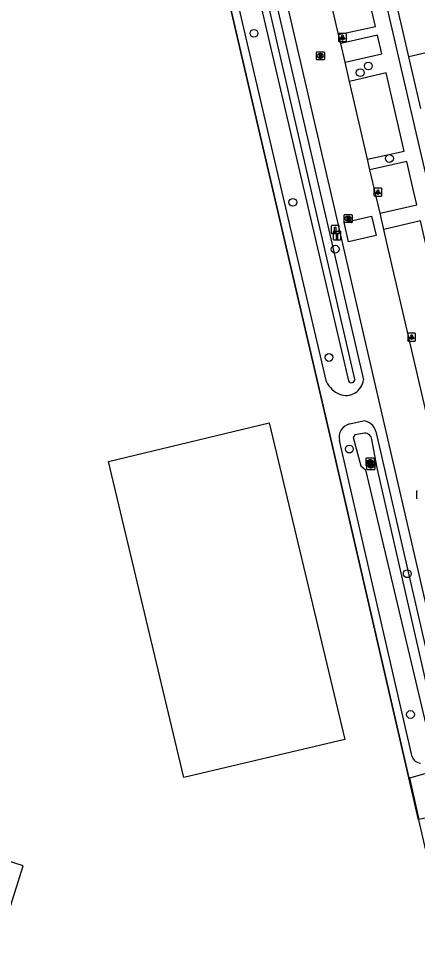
# Model space of a CAD drawing. Extents: x 156414 to 157775, y 382335 to 383765.
# Drawn here: x 156836.5 to 156886.2, y 383007.2 to 383123.7 of the extents above; entities that cross this region are included whole.
import ezdxf

# ---------------------------------------------------------------- set-up
doc = ezdxf.new("R2010")
doc.units = 0
for name, color, linetype in [('IMGEO_Berm_groen', 7, 'Continuous'), ('IMGEO_Boom', 7, 'Continuous'), ('IMGEO_Greppel_droge_sloot', 7, 'Continuous'), ('IMGEO_Hek', 7, 'Continuous'), ('IMGEO_Kolk', 7, 'Continuous'), ('IMGEO_Lichtpunt', 7, 'Continuous'), ('IMGEO_Paal', 7, 'Continuous'), ('IMGEO_Pand', 7, 'Continuous'), ('IMGEO_Rijbaan_lokaal_gesloten', 7, 'Continuous'), ('IMGEO_Rijbaan_lokaal_open', 7, 'Continuous'), ('IMGEO_Rioolput', 7, 'Continuous'), ('IMGEO_Voetpad_open', 7, 'Continuous')]:
    doc.layers.add(name, color=color, linetype=linetype)

msp = doc.modelspace()

# ---------------------------------------------------------------- linework, layer by layer
at = {"layer": 'IMGEO_Berm_groen'}
for points in [[(156863.08, 383149.59), (156879.5, 383078.66)], [(156874.88, 383078.39), (156859.82, 383143.03), (156860.39, 383144.68), (156860.8, 383144.82), (156859.87, 383148.96)], [(156859.03, 383141.9), (156875.3, 383071.77), (156885.16, 383028.99), (156886.37, 383023.78), (156890.18, 383007.23)], [(156877.82, 383073.15), (156879.46, 383073.54)], [(156881.03, 383072.19), (156889.96, 383033.37)], [(156885.55, 383031.64), (156876.51, 383071.09)]]:
    msp.add_lwpolyline(points, dxfattribs=at)
for centre, radius, start, end in [((156877.31, 383078.91), 2.21, 249.303, 353.2969), ((156877.86, 383079.93), 3.35, 207.3291, 246.6554), ((156878.15, 383071.49), 1.69, 101.4987, 193.671), ((156879.38, 383071.86), 1.68, 11.3647, 87.4087), ((156886.73, 383032.08), 1.25, 200.303, 264.0686)]:
    msp.add_arc(centre, radius, start, end, dxfattribs=at)
at = {"layer": 'IMGEO_Boom'}
for centre in [(156865.85, 383121.87), (156880.11, 383117.79), (156879.1, 383116.96), (156882.74, 383106.26), (156870.69, 383100.79), (156875.98, 383094.95), (156875.2, 383081.44), (156877.74, 383070.01), (156884.96, 383054.46), (156885.36, 383036.9)]:
    msp.add_circle(centre, 0.489, dxfattribs=at)
at = {"layer": 'IMGEO_Greppel_droge_sloot'}
for points in [[(156861.14, 383149.21), (156877.62, 383078.52)], [(156878.44, 383078.74), (156862.14, 383149.4)], [(156879.63, 383071.99), (156878.42, 383071.77), (156878.2, 383071.45), (156879.17, 383067.9), (156879.76, 383067.41), (156887.86, 383033.18)], [(156889, 383033.41), (156881.2, 383067.66), (156880.53, 383071.2)]]:
    msp.add_lwpolyline(points, dxfattribs=at)
for centre, radius, start, end in [((156878.01, 383078.72), 0.431, 207.3784, 2.8696), ((156879.69, 383071.15), 0.839, 3.4198, 94.631)]:
    msp.add_arc(centre, radius, start, end, dxfattribs=at)
at = {"layer": 'IMGEO_Hek'}
for points in [[(156885.16, 383028.99), (156875.3, 383071.77), (156859.03, 383141.9)], [(156886.37, 383023.78), (156885.16, 383028.99)]]:
    msp.add_lwpolyline(points, dxfattribs=at)
at = {"layer": 'IMGEO_Kolk'}
for p, q in [((156879.82, 383067.97), (156879.82, 383068.83)), ((156879.9, 383068.9), (156880.75, 383068.9)), ((156879.93, 383067.52), (156879.93, 383068.37)), ((156880, 383068.45), (156880.86, 383068.45)), ((156880.31, 383068.68), (156880.34, 383068.68)), ((156880.33, 383068.12), (156880.31, 383068.12)), ((156880.42, 383068.22), (156880.44, 383068.22)), ((156880.82, 383068.83), (156880.82, 383067.97)), ((156880.93, 383068.37), (156880.93, 383067.52)), ((156880.75, 383067.9), (156879.9, 383067.9)), ((156880.86, 383067.44), (156880, 383067.44)), ((156880.44, 383067.67), (156880.41, 383067.67))]:
    msp.add_line(p, q, dxfattribs=at)
for points in [[(156879.82, 383067.97), (156879.82, 383068.83)], [(156879.9, 383068.9), (156880.75, 383068.9)], [(156879.93, 383067.52), (156879.93, 383068.37)], [(156880, 383068.45), (156880.86, 383068.45)], [(156880.14, 383068.6), (156880.27, 383068.6), (156880.27, 383068.45), (156880.4, 383068.6), (156880.56, 383068.6), (156880.42, 383068.45), (156880.57, 383068.2), (156880.42, 383068.2), (156880.33, 383068.37), (156880.27, 383068.3), (156880.27, 383068.2), (156880.14, 383068.2), (156880.14, 383068.6)], [(156880.25, 383068.14), (156880.37, 383068.14), (156880.37, 383067.99), (156880.5, 383068.14), (156880.67, 383068.14), (156880.52, 383067.99), (156880.67, 383067.74), (156880.52, 383067.74), (156880.44, 383067.91), (156880.37, 383067.84), (156880.37, 383067.74), (156880.25, 383067.74), (156880.25, 383068.14)], [(156880.82, 383068.83), (156880.82, 383067.97)], [(156880.93, 383068.37), (156880.93, 383067.52)], [(156880.75, 383067.9), (156879.9, 383067.9)], [(156880.86, 383067.44), (156880, 383067.44)]]:
    msp.add_lwpolyline(points, dxfattribs=at)
for centre, start, end in [((156879.9, 383068.83), 91.552, 178.448), ((156879.9, 383068.83), 91.552, 178.448), ((156879.9, 383067.98), 181.552, 268.448), ((156879.9, 383067.98), 181.552, 268.448), ((156880.01, 383068.37), 91.552, 178.448), ((156880.01, 383068.37), 91.552, 178.448), ((156880.75, 383068.83), 1.552, 88.448), ((156880.75, 383068.83), 1.552, 88.448), ((156880.75, 383067.98), 271.552, 358.448), ((156880.75, 383067.98), 271.552, 358.448), ((156880.85, 383068.37), 1.552, 88.448), ((156880.85, 383068.37), 1.552, 88.448), ((156880.01, 383067.52), 181.552, 268.448), ((156880.01, 383067.52), 181.552, 268.448), ((156880.85, 383067.52), 271.552, 358.448), ((156880.85, 383067.52), 271.552, 358.448)]:
    msp.add_arc(centre, 0.0765, start, end, dxfattribs=at)
for centre, major_axis, ratio, start_param, end_param in [((156880.31, 383068.4), (-0.387, 0.002), 0.722429, 4.712389, 7.853982), ((156880.42, 383067.94), (-0.387, 0.002), 0.722429, 4.712389, 7.853982), ((156880.33, 383068.4), (-0.39, 0.002), 0.717154, 1.570796, 4.712389), ((156880.44, 383067.94), (-0.39, 0.002), 0.717154, 1.570796, 4.712389)]:
    msp.add_ellipse(centre, major_axis=major_axis, ratio=ratio, start_param=start_param, end_param=end_param, dxfattribs=at)
at = {"layer": 'IMGEO_Lichtpunt'}
for p, q in [((156876.38, 383121.74), (156876.38, 383120.93)), ((156876.38, 383121.74), (156876.38, 383120.93)), ((156877.28, 383121.83), (156876.48, 383121.83)), ((156877.28, 383121.83), (156876.48, 383121.83)), ((156877.38, 383120.93), (156877.38, 383121.74)), ((156877.38, 383120.93), (156877.38, 383121.74)), ((156876.48, 383120.83), (156877.28, 383120.83)), ((156876.48, 383120.83), (156877.28, 383120.83)), ((156880.81, 383102.46), (156880.81, 383101.65)), ((156880.81, 383102.46), (156880.81, 383101.65)), ((156881.72, 383102.55), (156880.91, 383102.55)), ((156881.72, 383102.55), (156880.91, 383102.55)), ((156881.81, 383101.65), (156881.81, 383102.46)), ((156881.81, 383101.65), (156881.81, 383102.46)), ((156880.91, 383101.56), (156881.72, 383101.56)), ((156880.91, 383101.56), (156881.72, 383101.56)), ((156885.01, 383084.38), (156885.01, 383083.57)), ((156885.01, 383084.38), (156885.01, 383083.57)), ((156885.91, 383084.47), (156885.1, 383084.47)), ((156885.91, 383084.47), (156885.1, 383084.47)), ((156886, 383083.57), (156886, 383084.38)), ((156886, 383083.57), (156886, 383084.38)), ((156885.1, 383083.48), (156885.91, 383083.48)), ((156885.1, 383083.48), (156885.91, 383083.48))]:
    msp.add_line(p, q, dxfattribs=at)
for points in [[(156876.76, 383121.4), (156876.79, 383121.37), (156876.61, 383121.11), (156876.57, 383121.14), (156876.76, 383121.4)], [(156876.86, 383121.35), (156876.91, 383121.35), (156876.91, 383121.03), (156876.86, 383121.03), (156876.86, 383121.35)], [(156876.97, 383121.37), (156877.01, 383121.4), (156877.19, 383121.14), (156877.15, 383121.11), (156876.97, 383121.37)], [(156881.19, 383102.12), (156881.23, 383102.09), (156881.04, 383101.83), (156881, 383101.86), (156881.19, 383102.12)], [(156881.29, 383102.07), (156881.34, 383102.07), (156881.34, 383101.75), (156881.29, 383101.75), (156881.29, 383102.07)], [(156881.4, 383102.09), (156881.44, 383102.12), (156881.62, 383101.86), (156881.59, 383101.83), (156881.4, 383102.09)], [(156885.38, 383084.04), (156885.42, 383084.01), (156885.23, 383083.75), (156885.19, 383083.78), (156885.38, 383084.04)], [(156885.48, 383083.99), (156885.53, 383083.99), (156885.53, 383083.67), (156885.48, 383083.67), (156885.48, 383083.99)], [(156885.59, 383084.01), (156885.63, 383084.04), (156885.82, 383083.78), (156885.78, 383083.75), (156885.59, 383084.01)]]:
    msp.add_lwpolyline(points, dxfattribs=at)
for centre in [(156876.88, 383121.53), (156881.31, 383102.26), (156885.51, 383084.18)]:
    msp.add_circle(centre, 0.0994, dxfattribs=at)
for centre, start, end in [((156876.48, 383121.74), 90, 180), ((156876.48, 383121.74), 90, 180), ((156877.28, 383121.74), 0, 90), ((156877.28, 383121.74), 0, 90), ((156876.48, 383120.93), 180, 270), ((156876.48, 383120.93), 180, 270), ((156877.28, 383120.93), 270, 0), ((156877.28, 383120.93), 270, 360), ((156880.91, 383102.46), 90, 180), ((156880.91, 383102.46), 90, 180), ((156881.72, 383102.46), 0, 90), ((156881.72, 383102.46), 0, 90), ((156880.91, 383101.65), 180, 270), ((156880.91, 383101.65), 180, 270), ((156881.72, 383101.65), 270, 0), ((156881.72, 383101.65), 270, 360), ((156885.1, 383084.38), 90, 180), ((156885.1, 383084.38), 90, 180), ((156885.91, 383084.38), 0, 90), ((156885.91, 383084.38), 0, 90), ((156885.1, 383083.57), 180, 270), ((156885.1, 383083.57), 180, 270), ((156885.91, 383083.57), 270, 0), ((156885.91, 383083.57), 270, 360)]:
    msp.add_arc(centre, 0.0946, start, end, dxfattribs=at)
at = {"layer": 'IMGEO_Paal'}
for p, q in [((156875.49, 383097.81), (156875.49, 383096.97)), ((156875.49, 383097.81), (156875.49, 383096.97)), ((156876.41, 383097.89), (156875.57, 383097.89)), ((156876.41, 383097.89), (156875.57, 383097.89)), ((156875.71, 383097.05), (156875.71, 383096.2)), ((156875.71, 383097.05), (156875.71, 383096.2)), ((156876.62, 383097.13), (156875.78, 383097.13)), ((156876.62, 383097.13), (156875.78, 383097.13)), ((156876.49, 383096.98), (156876.49, 383097.82)), ((156876.49, 383096.98), (156876.49, 383097.82)), ((156876.7, 383096.21), (156876.7, 383097.06)), ((156876.7, 383096.21), (156876.7, 383097.06)), ((156875.58, 383096.89), (156876.42, 383096.89)), ((156875.58, 383096.89), (156876.42, 383096.89)), ((156875.79, 383096.13), (156876.63, 383096.13)), ((156875.79, 383096.13), (156876.63, 383096.13))]:
    msp.add_line(p, q, dxfattribs=at)
for points in [[(156875.91, 383097.71), (156876.07, 383097.71), (156876.07, 383096.97), (156875.91, 383096.97), (156875.91, 383097.71)], [(156876.12, 383096.94), (156876.28, 383096.94), (156876.28, 383096.21), (156876.12, 383096.21), (156876.12, 383096.94)]]:
    msp.add_lwpolyline(points, dxfattribs=at)
for centre, start, end in [((156875.57, 383097.82), 92.4484, 184.2845), ((156875.57, 383097.82), 92.4484, 184.2845), ((156875.78, 383097.05), 92.4484, 184.2845), ((156875.78, 383097.05), 92.4484, 184.2845), ((156876.41, 383097.82), 2.4484, 94.2845), ((156876.41, 383097.82), 2.4484, 94.2845), ((156876.63, 383097.05), 2.4484, 94.2845), ((156876.63, 383097.05), 2.4484, 94.2845), ((156875.57, 383096.97), 182.4484, 274.2845), ((156875.57, 383096.97), 182.4484, 274.2845), ((156875.78, 383096.21), 182.4484, 274.2845), ((156875.78, 383096.21), 182.4484, 274.2845), ((156876.41, 383096.97), 272.4484, 4.2845), ((156876.41, 383096.97), 272.4484, 4.2845), ((156876.63, 383096.21), 272.4484, 4.2845), ((156876.63, 383096.21), 272.4484, 4.2845)]:
    msp.add_arc(centre, 0.0779, start, end, dxfattribs=at)
at = {"layer": 'IMGEO_Pand'}
for points in [[(156885.16, 383118.93), (156884.45, 383122), (156883.12, 383127.75)], [(156890.53, 383123.43), (156891.25, 383120.35), (156885.16, 383118.93)], [(156886.65, 383112.51), (156885.16, 383118.93)], [(156857.1, 383029.05), (156847.73, 383068.46), (156867.75, 383073.27), (156877.17, 383033.79), (156857.1, 383029.05)], [(156836.26, 383015.38), (156837.1, 383018.01), (156829.16, 383020.57), (156829.84, 383022.7), (156813.54, 383027.91), (156808.78, 383029.43), (156805.73, 383019.85), (156834.74, 383010.62), (156836.26, 383015.38)]]:
    msp.add_lwpolyline(points, dxfattribs=at)
at = {"layer": 'IMGEO_Rijbaan_lokaal_gesloten'}
for points in [[(156891.14, 383032.91), (156891.24, 383033.65), (156876.17, 383098.86), (156864.38, 383149.84)], [(156876.4, 383121.72), (156874.74, 383128.91)], [(156876.66, 383120.62), (156876.4, 383121.72)], [(156877.2, 383118.26), (156876.66, 383120.62)], [(156877.76, 383115.86), (156877.2, 383118.26)], [(156880, 383106.18), (156877.76, 383115.86)], [(156880.3, 383104.86), (156880, 383106.18)], [(156881.57, 383099.42), (156881.08, 383101.53), (156880.3, 383104.86)], [(156882.03, 383097.41), (156881.57, 383099.42)], [(156892.41, 383052.58), (156891.87, 383054.94), (156882.5, 383095.38), (156882.03, 383097.41)]]:
    msp.add_lwpolyline(points, dxfattribs=at)
at = {"layer": 'IMGEO_Rijbaan_lokaal_open'}
for points in [[(156877.65, 383095.85), (156877.08, 383098.28), (156880.5, 383099.07), (156881.08, 383096.65), (156877.65, 383095.85)], [(156889.93, 383024.58), (156886.45, 383023.8), (156885.26, 383029.02), (156888.35, 383029.86)]]:
    msp.add_lwpolyline(points, dxfattribs=at)
at = {"layer": 'IMGEO_Rioolput'}
for p, q in [((156873.63, 383118.63), (156873.63, 383119.49)), ((156873.7, 383119.56), (156874.56, 383119.56)), ((156874.12, 383119.34), (156874.14, 383119.34)), ((156874.63, 383119.49), (156874.63, 383118.63)), ((156874.56, 383118.56), (156873.7, 383118.56)), ((156874.14, 383118.78), (156874.11, 383118.78)), ((156877.08, 383098.33), (156877.08, 383099.18)), ((156877.15, 383099.26), (156878.01, 383099.26)), ((156878.01, 383098.26), (156877.15, 383098.26)), ((156877.59, 383098.48), (156877.56, 383098.48)), ((156877.57, 383099.04), (156877.59, 383099.04)), ((156878.08, 383099.18), (156878.08, 383098.33)), ((156886.14, 383063.89), (156886.14, 383064.74))]:
    msp.add_line(p, q, dxfattribs=at)
for points in [[(156873.63, 383118.63), (156873.63, 383119.49)], [(156873.7, 383119.56), (156874.56, 383119.56)], [(156874.22, 383119.26), (156873.97, 383119.26), (156873.97, 383118.86)], [(156874.14, 383119.18), (156874.09, 383119.18), (156874.09, 383119.1)], [(156874.63, 383119.49), (156874.63, 383118.63)], [(156874.56, 383118.56), (156873.7, 383118.56)], [(156873.97, 383118.86), (156874.09, 383118.86), (156874.09, 383119.02), (156874.1, 383119.02)], [(156874.09, 383119.1), (156874.14, 383119.1)], [(156874.15, 383118.99), (156874.22, 383118.86), (156874.36, 383118.86), (156874.29, 383118.99)], [(156877.08, 383098.33), (156877.08, 383099.18)], [(156877.15, 383099.26), (156878.01, 383099.26)], [(156878.01, 383098.26), (156877.15, 383098.26)], [(156877.67, 383098.95), (156877.42, 383098.96), (156877.42, 383098.56)], [(156877.42, 383098.56), (156877.54, 383098.56), (156877.54, 383098.72), (156877.55, 383098.72)], [(156877.59, 383098.88), (156877.54, 383098.88), (156877.54, 383098.79)], [(156877.54, 383098.79), (156877.59, 383098.79)], [(156877.6, 383098.69), (156877.67, 383098.56), (156877.81, 383098.56), (156877.74, 383098.68)], [(156878.08, 383099.18), (156878.08, 383098.33)], [(156886.14, 383063.89), (156886.14, 383064.74)]]:
    msp.add_lwpolyline(points, dxfattribs=at)
for centre, radius, start, end in [((156873.71, 383119.48), 0.0765, 91.552, 178.448), ((156873.71, 383119.48), 0.0765, 91.552, 178.448), ((156874.15, 383119.08), 0.0964, 77.0061, 93.1865), ((156874.16, 383119.14), 0.0378, 276.6634, 79.6772), ((156874.22, 383119.15), 0.109, 350.3612, 89.416), ((156874.55, 383119.48), 0.0765, 1.552, 88.448), ((156874.55, 383119.48), 0.0765, 1.552, 88.448), ((156873.71, 383118.64), 0.0765, 181.552, 268.448), ((156873.71, 383118.64), 0.0765, 181.552, 268.448), ((156874.1, 383118.97), 0.0533, 26.0293, 88.6989), ((156874.13, 383119.29), 0.19, 274.7715, 282.9687), ((156874.22, 383119.15), 0.112, 277.5842, 350.9817), ((156874.2, 383118.93), 0.108, 29.5134, 73.7905), ((156874.55, 383118.64), 0.0765, 271.552, 358.448), ((156874.55, 383118.64), 0.0765, 271.552, 358.448), ((156877.16, 383099.18), 0.0765, 91.552, 178.448), ((156877.16, 383099.18), 0.0765, 91.552, 178.448), ((156877.16, 383098.33), 0.0765, 181.552, 268.448), ((156877.16, 383098.33), 0.0765, 181.552, 268.448), ((156877.55, 383098.67), 0.0533, 26.0293, 88.6989), ((156877.6, 383098.78), 0.0964, 77.0061, 93.1865), ((156877.58, 383098.98), 0.19, 274.7715, 282.9687), ((156877.61, 383098.84), 0.0378, 276.6634, 79.6772), ((156877.67, 383098.84), 0.109, 350.3612, 89.416), ((156877.67, 383098.84), 0.112, 277.5842, 350.9817), ((156877.65, 383098.63), 0.108, 29.5134, 73.7905), ((156878, 383099.18), 0.0765, 1.552, 88.448), ((156878, 383099.18), 0.0765, 1.552, 88.448), ((156878, 383098.33), 0.0765, 271.552, 358.448), ((156878, 383098.33), 0.0765, 271.552, 358.448), ((156886.21, 383064.74), 0.0765, 91.552, 178.448), ((156886.21, 383064.74), 0.0765, 91.552, 178.448), ((156886.21, 383063.89), 0.0765, 181.552, 268.448), ((156886.21, 383063.89), 0.0765, 181.552, 268.448)]:
    msp.add_arc(centre, radius, start, end, dxfattribs=at)
for centre, major_axis, ratio, start_param, end_param in [((156874.12, 383119.06), (-0.387, 0.002), 0.722429, 4.712389, 7.853982), ((156874.14, 383119.06), (-0.39, 0.002), 0.717154, 1.570796, 4.712389), ((156877.57, 383098.76), (-0.387, 0.002), 0.722429, 4.712389, 7.853982), ((156877.59, 383098.76), (-0.39, 0.002), 0.717154, 1.570796, 4.712389)]:
    msp.add_ellipse(centre, major_axis=major_axis, ratio=ratio, start_param=start_param, end_param=end_param, dxfattribs=at)
at = {"layer": 'IMGEO_Voetpad_open'}
for points in [[(156879.13, 383139.35), (156886.71, 383106.63), (156888.01, 383101.02)], [(156876.4, 383121.72), (156881, 383122.73), (156879.31, 383130), (156874.74, 383128.91)], [(156877.2, 383118.26), (156881.79, 383119.3), (156881.25, 383121.62), (156876.66, 383120.62)], [(156880, 383106.18), (156884.59, 383107.19), (156882.34, 383116.93), (156877.76, 383115.86)], [(156881.57, 383099.42), (156886.14, 383100.46), (156885.66, 383102.59), (156884.89, 383105.9), (156880.3, 383104.86)], [(156892.41, 383052.58), (156896.97, 383053.63), (156896.42, 383056.01), (156887.06, 383096.47), (156886.61, 383098.49), (156882.03, 383097.41)]]:
    msp.add_lwpolyline(points, dxfattribs=at)

doc.saveas('drawing.dxf')
